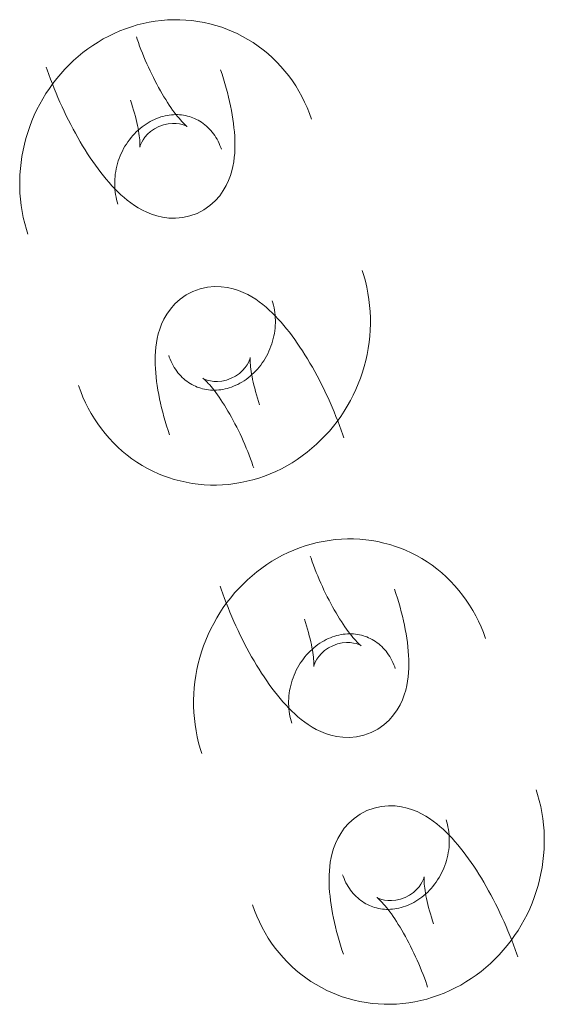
# Model space of a CAD drawing. Header units: millimetres. Extents: x -188930 to 271134, y -158090 to 283816.
# Tile 550 of 610: x 44447 to 44480, y 78917 to 78980. Entities that reach past the tile are written whole.
import ezdxf

# ---------------------------------------------------------------- set-up
doc = ezdxf.new("R2010")
doc.units = ezdxf.units.MM
doc.layers.add('I-FURN', color=30, linetype='Continuous', lineweight=9)

# ---------------------------------------------------------------- blocks, each defined once
blk = doc.blocks.new('LARSLAJ_hamak - LARSLAJ_hamak-V31-PZT-dwg')
at = {"layer": 'I-FURN', "flags": 128}
for points in [[(-511.536, 69.434), (-511.816, 69.703), (-512.105, 69.961), (-512.405, 70.206), (-512.714, 70.439), (-513.032, 70.66), (-513.36, 70.867), (-513.695, 71.06), (-514.038, 71.24), (-514.388, 71.405), (-514.745, 71.555), (-515.108, 71.689), (-515.476, 71.808), (-515.849, 71.912), (-516.226, 71.999), (-516.607, 72.069), (-516.99, 72.124), (-517.375, 72.161), (-517.761, 72.182), (-518.148, 72.185), (-518.535, 72.172), (-518.813, 72.152)], [(-511.536, 69.434), (-511.816, 69.703), (-512.105, 69.961), (-512.405, 70.206), (-512.714, 70.439), (-513.032, 70.66), (-513.36, 70.867), (-513.695, 71.06), (-514.038, 71.24), (-514.388, 71.405), (-514.745, 71.555), (-515.108, 71.689), (-515.476, 71.808), (-515.849, 71.912), (-516.226, 71.999), (-516.607, 72.069), (-516.99, 72.124), (-517.375, 72.161), (-517.761, 72.182), (-518.148, 72.185), (-518.535, 72.172), (-518.813, 72.152)], [(-518.813, 72.152), (-519.198, 72.11), (-519.58, 72.051), (-519.96, 71.975), (-520.335, 71.883), (-520.707, 71.774), (-521.073, 71.65), (-521.434, 71.509), (-521.788, 71.353), (-522.135, 71.183), (-522.475, 70.997), (-522.806, 70.797), (-523.129, 70.584), (-523.443, 70.357), (-523.746, 70.117), (-524.04, 69.864), (-524.323, 69.6), (-524.595, 69.324), (-524.856, 69.038), (-525.105, 68.741), (-525.341, 68.434), (-525.566, 68.118), (-525.778, 67.793), (-525.977, 67.461), (-526.163, 67.12), (-526.336, 66.773), (-526.496, 66.419), (-526.642, 66.059), (-526.774, 65.693), (-526.893, 65.323), (-526.997, 64.949), (-527.088, 64.57), (-527.164, 64.189), (-527.226, 63.805), (-527.274, 63.418), (-527.308, 63.03), (-527.328, 62.642), (-527.333, 62.252), (-527.324, 61.863), (-527.301, 61.474), (-527.264, 61.086), (-527.212, 60.7), (-527.147, 60.316), (-527.067, 59.935), (-526.974, 59.557), (-526.866, 59.183), (-526.746, 58.813), (-526.611, 58.448), (-526.463, 58.088), (-526.302, 57.734), (-526.128, 57.386), (-525.941, 57.046), (-525.741, 56.712), (-525.529, 56.387), (-525.305, 56.07), (-525.068, 55.762), (-524.82, 55.464), (-524.561, 55.176), (-524.34, 54.947)], [(-518.813, 72.152), (-519.198, 72.11), (-519.58, 72.051), (-519.96, 71.975), (-520.335, 71.883), (-520.707, 71.774), (-521.073, 71.65), (-521.434, 71.509), (-521.788, 71.353), (-522.135, 71.183), (-522.475, 70.997), (-522.806, 70.797), (-523.129, 70.584), (-523.443, 70.357), (-523.746, 70.117), (-524.04, 69.864), (-524.323, 69.6), (-524.595, 69.324), (-524.856, 69.038), (-525.105, 68.741), (-525.341, 68.434), (-525.566, 68.118), (-525.778, 67.793), (-525.977, 67.461), (-526.163, 67.12), (-526.336, 66.773), (-526.496, 66.419), (-526.642, 66.059), (-526.774, 65.693), (-526.893, 65.323), (-526.997, 64.949), (-527.088, 64.57), (-527.164, 64.189), (-527.226, 63.805), (-527.274, 63.418), (-527.308, 63.03), (-527.328, 62.642), (-527.333, 62.252), (-527.324, 61.863), (-527.301, 61.474), (-527.264, 61.086), (-527.212, 60.7), (-527.147, 60.316), (-527.067, 59.935), (-526.974, 59.557), (-526.866, 59.183), (-526.746, 58.813), (-526.611, 58.448), (-526.463, 58.088), (-526.302, 57.734), (-526.128, 57.386), (-525.941, 57.046), (-525.741, 56.712), (-525.529, 56.387), (-525.305, 56.07), (-525.068, 55.762), (-524.82, 55.464), (-524.561, 55.176), (-524.34, 54.947)], [(-518.375, 65.523), (-518.407, 65.529), (-518.458, 65.541), (-518.524, 65.559), (-518.606, 65.584), (-518.701, 65.616), (-518.809, 65.656), (-518.927, 65.702), (-519.055, 65.757), (-519.191, 65.818), (-519.336, 65.886), (-519.488, 65.962), (-519.646, 66.044), (-519.811, 66.133), (-519.98, 66.229), (-520.154, 66.33), (-520.332, 66.438), (-520.514, 66.551), (-520.698, 66.67), (-520.884, 66.794), (-521.073, 66.922), (-521.263, 67.056), (-521.454, 67.193), (-521.645, 67.335), (-521.836, 67.48), (-522.027, 67.629), (-522.217, 67.781), (-522.405, 67.935), (-522.592, 68.092), (-522.777, 68.251), (-522.959, 68.411), (-523.138, 68.573), (-523.313, 68.735), (-523.485, 68.898), (-523.653, 69.062), (-523.754, 69.162)], [(-515.354, 60.884), (-515.071, 61.273), (-514.846, 61.685), (-514.682, 62.104), (-514.573, 62.516), (-514.512, 62.909), (-514.491, 63.281), (-514.5, 63.629), (-514.534, 63.955), (-514.587, 64.262), (-514.654, 64.552), (-514.734, 64.828), (-514.824, 65.092), (-514.924, 65.347), (-515.031, 65.595), (-515.147, 65.837), (-515.269, 66.075), (-515.399, 66.309), (-515.535, 66.541), (-515.678, 66.77), (-515.827, 66.998), (-515.983, 67.225), (-516.145, 67.451), (-516.313, 67.677), (-516.487, 67.901), (-516.667, 68.126), (-516.853, 68.35), (-517.044, 68.573), (-517.24, 68.795), (-517.442, 69.017), (-517.648, 69.238), (-517.86, 69.458), (-518.061, 69.662)], [(-520.093, 59.185), (-520.198, 59.295), (-520.3, 59.409), (-520.398, 59.529), (-520.492, 59.654), (-520.583, 59.784), (-520.669, 59.919), (-520.751, 60.057), (-520.829, 60.201), (-520.901, 60.348), (-520.969, 60.498), (-521.031, 60.653), (-521.087, 60.81), (-521.139, 60.97), (-521.184, 61.132), (-521.224, 61.297), (-521.257, 61.464), (-521.285, 61.632), (-521.306, 61.801), (-521.321, 61.97), (-521.33, 62.14), (-521.333, 62.311), (-521.33, 62.48), (-521.32, 62.65), (-521.304, 62.818), (-521.282, 62.984), (-521.255, 63.149), (-521.221, 63.312), (-521.181, 63.473), (-521.136, 63.63), (-521.086, 63.785), (-521.03, 63.937), (-520.968, 64.084), (-520.902, 64.228), (-520.831, 64.368), (-520.756, 64.504), (-520.676, 64.635), (-520.593, 64.761), (-520.505, 64.883), (-520.414, 64.999), (-520.319, 65.111), (-520.221, 65.217), (-520.12, 65.317), (-520.017, 65.413), (-519.911, 65.502), (-519.803, 65.587), (-519.692, 65.665), (-519.58, 65.738), (-519.466, 65.806), (-519.351, 65.868), (-519.234, 65.924), (-519.116, 65.975), (-518.997, 66.02), (-518.877, 66.06), (-518.756, 66.094), (-518.635, 66.123), (-518.512, 66.146), (-518.389, 66.164), (-518.288, 66.175)], [(-520.093, 59.185), (-520.198, 59.295), (-520.3, 59.409), (-520.398, 59.529), (-520.492, 59.654), (-520.583, 59.784), (-520.669, 59.919), (-520.751, 60.057), (-520.829, 60.201), (-520.901, 60.348), (-520.969, 60.498), (-521.031, 60.653), (-521.087, 60.81), (-521.139, 60.97), (-521.184, 61.132), (-521.224, 61.297), (-521.257, 61.464), (-521.285, 61.632), (-521.306, 61.801), (-521.321, 61.97), (-521.33, 62.14), (-521.333, 62.311), (-521.33, 62.48), (-521.32, 62.65), (-521.304, 62.818), (-521.282, 62.984), (-521.255, 63.149), (-521.221, 63.312), (-521.181, 63.473), (-521.136, 63.63), (-521.086, 63.785), (-521.03, 63.937), (-520.968, 64.084), (-520.902, 64.228), (-520.831, 64.368), (-520.756, 64.504), (-520.676, 64.635), (-520.593, 64.761), (-520.505, 64.883), (-520.414, 64.999), (-520.319, 65.111), (-520.221, 65.217), (-520.12, 65.317), (-520.017, 65.413), (-519.911, 65.502), (-519.803, 65.587), (-519.692, 65.665), (-519.58, 65.738), (-519.466, 65.806), (-519.351, 65.868), (-519.234, 65.924), (-519.116, 65.975), (-518.997, 66.02), (-518.877, 66.06), (-518.756, 66.094), (-518.635, 66.123), (-518.512, 66.146), (-518.389, 66.164), (-518.288, 66.175)], [(-518.288, 66.175), (-518.164, 66.183), (-518.04, 66.186), (-517.915, 66.183), (-517.79, 66.175), (-517.665, 66.161), (-517.54, 66.142), (-517.415, 66.117), (-517.29, 66.087), (-517.165, 66.051), (-517.041, 66.009), (-516.917, 65.961), (-516.794, 65.908), (-516.672, 65.849), (-516.551, 65.783), (-516.431, 65.713), (-516.313, 65.636), (-516.197, 65.553), (-516.082, 65.465), (-515.97, 65.371), (-515.86, 65.271), (-515.783, 65.196)], [(-518.288, 66.175), (-518.164, 66.183), (-518.04, 66.186), (-517.915, 66.183), (-517.79, 66.175), (-517.665, 66.161), (-517.54, 66.142), (-517.415, 66.117), (-517.29, 66.087), (-517.165, 66.051), (-517.041, 66.009), (-516.917, 65.961), (-516.794, 65.908), (-516.672, 65.849), (-516.551, 65.783), (-516.431, 65.713), (-516.313, 65.636), (-516.197, 65.553), (-516.082, 65.465), (-515.97, 65.371), (-515.86, 65.271), (-515.783, 65.196)], [(-520.458, 63.028), (-520.47, 63.058), (-520.491, 63.106), (-520.52, 63.168), (-520.56, 63.244), (-520.608, 63.332), (-520.666, 63.431), (-520.733, 63.539), (-520.809, 63.655), (-520.894, 63.778), (-520.987, 63.908), (-521.089, 64.045), (-521.198, 64.186), (-521.315, 64.332), (-521.439, 64.481), (-521.57, 64.634), (-521.708, 64.79), (-521.852, 64.948), (-522.001, 65.109), (-522.156, 65.27), (-522.308, 65.423)], [(-519.96, 64.729), (-519.745, 64.955), (-519.513, 65.143), (-519.28, 65.287), (-519.062, 65.389), (-518.868, 65.456), (-518.706, 65.496), (-518.576, 65.516), (-518.479, 65.523), (-518.413, 65.524), (-518.376, 65.522), (-518.364, 65.521)], [(-515.354, 60.884), (-515.686, 60.536), (-516.052, 60.241), (-516.435, 60.004), (-516.82, 59.823), (-517.197, 59.694), (-517.559, 59.606), (-517.903, 59.553), (-518.23, 59.528), (-518.541, 59.525), (-518.838, 59.54), (-519.124, 59.569), (-519.4, 59.611), (-519.669, 59.663), (-519.932, 59.725), (-520.191, 59.795), (-520.447, 59.873), (-520.7, 59.959), (-520.952, 60.052), (-521.204, 60.151), (-521.455, 60.258), (-521.706, 60.37), (-521.957, 60.489), (-522.209, 60.615), (-522.462, 60.746), (-522.714, 60.883), (-522.968, 61.025), (-523.221, 61.173), (-523.475, 61.327), (-523.73, 61.486), (-523.984, 61.65), (-524.238, 61.818), (-524.492, 61.992), (-524.745, 62.169), (-524.997, 62.351), (-525.248, 62.538), (-525.498, 62.728), (-525.747, 62.921), (-525.993, 63.118), (-526.238, 63.319), (-526.48, 63.522), (-526.719, 63.728), (-526.956, 63.936), (-527.189, 64.147), (-527.419, 64.36), (-527.645, 64.575), (-527.868, 64.791), (-528.001, 64.924)], [(-519.96, 64.729), (-520.144, 64.477), (-520.287, 64.215), (-520.387, 63.96), (-520.449, 63.727), (-520.48, 63.525), (-520.49, 63.358), (-520.487, 63.227), (-520.477, 63.13), (-520.466, 63.065), (-520.458, 63.029), (-520.454, 63.018)], [(-509.933, 45.086), (-509.549, 45.128), (-509.166, 45.187), (-508.787, 45.263), (-508.411, 45.355), (-508.039, 45.464), (-507.673, 45.588), (-507.312, 45.729), (-506.958, 45.884), (-506.611, 46.055), (-506.271, 46.241), (-505.94, 46.441), (-505.617, 46.654), (-505.304, 46.881), (-505, 47.121), (-504.706, 47.374), (-504.423, 47.638), (-504.151, 47.914), (-503.891, 48.2), (-503.642, 48.497), (-503.405, 48.804), (-503.18, 49.12), (-502.968, 49.444), (-502.769, 49.777), (-502.583, 50.118), (-502.41, 50.465), (-502.25, 50.819), (-502.104, 51.179), (-501.972, 51.545), (-501.854, 51.915), (-501.749, 52.289), (-501.659, 52.668), (-501.582, 53.049), (-501.52, 53.433), (-501.472, 53.82), (-501.438, 54.207), (-501.419, 54.596), (-501.413, 54.986), (-501.422, 55.375), (-501.445, 55.764), (-501.483, 56.152), (-501.534, 56.538), (-501.6, 56.922), (-501.679, 57.303), (-501.773, 57.681), (-501.88, 58.055), (-502.001, 58.425), (-502.135, 58.79), (-502.283, 59.15), (-502.444, 59.504), (-502.618, 59.852), (-502.805, 60.192), (-503.005, 60.526), (-503.217, 60.851), (-503.442, 61.168), (-503.678, 61.476), (-503.926, 61.774), (-504.185, 62.062), (-504.407, 62.291)], [(-509.933, 45.086), (-509.549, 45.128), (-509.166, 45.187), (-508.787, 45.263), (-508.411, 45.355), (-508.039, 45.464), (-507.673, 45.588), (-507.312, 45.729), (-506.958, 45.884), (-506.611, 46.055), (-506.271, 46.241), (-505.94, 46.441), (-505.617, 46.654), (-505.304, 46.881), (-505, 47.121), (-504.706, 47.374), (-504.423, 47.638), (-504.151, 47.914), (-503.891, 48.2), (-503.642, 48.497), (-503.405, 48.804), (-503.18, 49.12), (-502.968, 49.444), (-502.769, 49.777), (-502.583, 50.118), (-502.41, 50.465), (-502.25, 50.819), (-502.104, 51.179), (-501.972, 51.545), (-501.854, 51.915), (-501.749, 52.289), (-501.659, 52.668), (-501.582, 53.049), (-501.52, 53.433), (-501.472, 53.82), (-501.438, 54.207), (-501.419, 54.596), (-501.413, 54.986), (-501.422, 55.375), (-501.445, 55.764), (-501.483, 56.152), (-501.534, 56.538), (-501.6, 56.922), (-501.679, 57.303), (-501.773, 57.681), (-501.88, 58.055), (-502.001, 58.425), (-502.135, 58.79), (-502.283, 59.15), (-502.444, 59.504), (-502.618, 59.852), (-502.805, 60.192), (-503.005, 60.526), (-503.217, 60.851), (-503.442, 61.168), (-503.678, 61.476), (-503.926, 61.774), (-504.185, 62.062), (-504.407, 62.291)], [(-508.653, 58.052), (-508.548, 57.943), (-508.447, 57.828), (-508.348, 57.709), (-508.254, 57.584), (-508.163, 57.454), (-508.077, 57.319), (-507.995, 57.18), (-507.918, 57.037), (-507.845, 56.89), (-507.778, 56.739), (-507.716, 56.585), (-507.659, 56.428), (-507.608, 56.268), (-507.562, 56.105), (-507.523, 55.941), (-507.489, 55.774), (-507.462, 55.606), (-507.44, 55.437), (-507.425, 55.268), (-507.416, 55.097), (-507.413, 54.927), (-507.417, 54.757), (-507.426, 54.588), (-507.442, 54.42), (-507.464, 54.254), (-507.492, 54.089), (-507.525, 53.926), (-507.565, 53.765), (-507.61, 53.607), (-507.661, 53.453), (-507.717, 53.301), (-507.778, 53.153), (-507.844, 53.009), (-507.915, 52.869), (-507.99, 52.734), (-508.07, 52.603), (-508.154, 52.476), (-508.241, 52.355), (-508.333, 52.238), (-508.427, 52.127), (-508.525, 52.021), (-508.626, 51.92), (-508.729, 51.825), (-508.835, 51.735), (-508.944, 51.651), (-509.054, 51.573), (-509.166, 51.5), (-509.28, 51.432), (-509.395, 51.37), (-509.512, 51.314), (-509.63, 51.263), (-509.749, 51.218), (-509.869, 51.178), (-509.99, 51.144), (-510.112, 51.115), (-510.234, 51.091), (-510.357, 51.073), (-510.458, 51.063)], [(-508.653, 58.052), (-508.548, 57.943), (-508.447, 57.828), (-508.348, 57.709), (-508.254, 57.584), (-508.163, 57.454), (-508.077, 57.319), (-507.995, 57.18), (-507.918, 57.037), (-507.845, 56.89), (-507.778, 56.739), (-507.716, 56.585), (-507.659, 56.428), (-507.608, 56.268), (-507.562, 56.105), (-507.523, 55.941), (-507.489, 55.774), (-507.462, 55.606), (-507.44, 55.437), (-507.425, 55.268), (-507.416, 55.097), (-507.413, 54.927), (-507.417, 54.757), (-507.426, 54.588), (-507.442, 54.42), (-507.464, 54.254), (-507.492, 54.089), (-507.525, 53.926), (-507.565, 53.765), (-507.61, 53.607), (-507.661, 53.453), (-507.717, 53.301), (-507.778, 53.153), (-507.844, 53.009), (-507.915, 52.869), (-507.99, 52.734), (-508.07, 52.603), (-508.154, 52.476), (-508.241, 52.355), (-508.333, 52.238), (-508.427, 52.127), (-508.525, 52.021), (-508.626, 51.92), (-508.729, 51.825), (-508.835, 51.735), (-508.944, 51.651), (-509.054, 51.573), (-509.166, 51.5), (-509.28, 51.432), (-509.395, 51.37), (-509.512, 51.314), (-509.63, 51.263), (-509.749, 51.218), (-509.869, 51.178), (-509.99, 51.144), (-510.112, 51.115), (-510.234, 51.091), (-510.357, 51.073), (-510.458, 51.063)], [(-513.392, 56.354), (-513.06, 56.702), (-512.694, 56.997), (-512.311, 57.234), (-511.926, 57.414), (-511.549, 57.544), (-511.187, 57.632), (-510.843, 57.684), (-510.516, 57.71), (-510.205, 57.713), (-509.908, 57.698), (-509.622, 57.668), (-509.346, 57.627), (-509.077, 57.575), (-508.814, 57.513), (-508.555, 57.443), (-508.3, 57.365), (-508.046, 57.279), (-507.794, 57.186), (-507.542, 57.086), (-507.291, 56.98), (-507.04, 56.868), (-506.789, 56.748), (-506.537, 56.623), (-506.285, 56.492), (-506.032, 56.355), (-505.779, 56.213), (-505.525, 56.064), (-505.271, 55.911), (-505.017, 55.752), (-504.762, 55.588), (-504.508, 55.42), (-504.255, 55.246), (-504.001, 55.069), (-503.749, 54.886), (-503.498, 54.7), (-503.248, 54.51), (-503, 54.317), (-502.753, 54.12), (-502.509, 53.919), (-502.266, 53.716), (-502.027, 53.51), (-501.79, 53.302), (-501.557, 53.091), (-501.327, 52.878), (-501.101, 52.663), (-500.878, 52.446), (-500.746, 52.314)], [(-513.392, 56.354), (-513.06, 56.702), (-512.694, 56.997), (-512.311, 57.234), (-511.926, 57.414), (-511.549, 57.544), (-511.187, 57.632), (-510.843, 57.684), (-510.516, 57.71), (-510.205, 57.713), (-509.908, 57.698), (-509.622, 57.668), (-509.346, 57.627), (-509.077, 57.575), (-508.814, 57.513), (-508.555, 57.443), (-508.3, 57.365), (-508.046, 57.279), (-507.794, 57.186), (-507.542, 57.086), (-507.291, 56.98), (-507.04, 56.868), (-506.789, 56.748), (-506.537, 56.623), (-506.285, 56.492), (-506.032, 56.355), (-505.779, 56.213), (-505.525, 56.064), (-505.271, 55.911), (-505.017, 55.752), (-504.762, 55.588), (-504.508, 55.42), (-504.255, 55.246), (-504.001, 55.069), (-503.749, 54.886), (-503.498, 54.7), (-503.248, 54.51), (-503, 54.317), (-502.753, 54.12), (-502.509, 53.919), (-502.266, 53.716), (-502.027, 53.51), (-501.79, 53.302), (-501.557, 53.091), (-501.327, 52.878), (-501.101, 52.663), (-500.878, 52.446), (-500.746, 52.314)], [(-513.392, 56.354), (-513.675, 55.965), (-513.9, 55.553), (-514.065, 55.134), (-514.174, 54.722), (-514.234, 54.329), (-514.256, 53.957), (-514.246, 53.609), (-514.212, 53.282), (-514.16, 52.976), (-514.092, 52.686), (-514.012, 52.41), (-513.922, 52.146), (-513.823, 51.891), (-513.715, 51.643), (-513.6, 51.401), (-513.477, 51.163), (-513.348, 50.929), (-513.211, 50.697), (-513.068, 50.468), (-512.919, 50.24), (-512.763, 50.013), (-512.601, 49.787), (-512.433, 49.561), (-512.259, 49.336), (-512.079, 49.112), (-511.894, 48.888), (-511.703, 48.665), (-511.506, 48.443), (-511.305, 48.221), (-511.098, 48), (-510.887, 47.78), (-510.685, 47.576)], [(-513.392, 56.354), (-513.675, 55.965), (-513.9, 55.553), (-514.065, 55.134), (-514.174, 54.722), (-514.234, 54.329), (-514.256, 53.957), (-514.246, 53.609), (-514.212, 53.282), (-514.16, 52.976), (-514.092, 52.686), (-514.012, 52.41), (-513.922, 52.146), (-513.823, 51.891), (-513.715, 51.643), (-513.6, 51.401), (-513.477, 51.163), (-513.348, 50.929), (-513.211, 50.697), (-513.068, 50.468), (-512.919, 50.24), (-512.763, 50.013), (-512.601, 49.787), (-512.433, 49.561), (-512.259, 49.336), (-512.079, 49.112), (-511.894, 48.888), (-511.703, 48.665), (-511.506, 48.443), (-511.305, 48.221), (-511.098, 48), (-510.887, 47.78), (-510.685, 47.576)], [(-508.786, 52.509), (-508.602, 52.761), (-508.459, 53.023), (-508.359, 53.277), (-508.297, 53.51), (-508.266, 53.713), (-508.256, 53.88), (-508.259, 54.011), (-508.269, 54.107), (-508.28, 54.172), (-508.289, 54.209), (-508.292, 54.22)], [(-508.786, 52.509), (-508.602, 52.761), (-508.459, 53.023), (-508.359, 53.277), (-508.297, 53.51), (-508.266, 53.713), (-508.256, 53.88), (-508.259, 54.011), (-508.269, 54.107), (-508.28, 54.172), (-508.289, 54.209), (-508.292, 54.22)], [(-508.288, 54.21), (-508.276, 54.179), (-508.256, 54.132), (-508.226, 54.069), (-508.187, 53.993), (-508.138, 53.906), (-508.08, 53.807), (-508.013, 53.699), (-507.937, 53.583), (-507.852, 53.46), (-507.759, 53.329), (-507.657, 53.193), (-507.548, 53.052), (-507.431, 52.906), (-507.307, 52.757), (-507.176, 52.604), (-507.039, 52.448), (-506.895, 52.289), (-506.745, 52.129), (-506.59, 51.968), (-506.439, 51.814)], [(-508.288, 54.21), (-508.276, 54.179), (-508.256, 54.132), (-508.226, 54.069), (-508.187, 53.993), (-508.138, 53.906), (-508.08, 53.807), (-508.013, 53.699), (-507.937, 53.583), (-507.852, 53.46), (-507.759, 53.329), (-507.657, 53.193), (-507.548, 53.052), (-507.431, 52.906), (-507.307, 52.757), (-507.176, 52.604), (-507.039, 52.448), (-506.895, 52.289), (-506.745, 52.129), (-506.59, 51.968), (-506.439, 51.814)], [(-508.786, 52.509), (-509.001, 52.283), (-509.234, 52.095), (-509.466, 51.951), (-509.685, 51.849), (-509.878, 51.782), (-510.041, 51.742), (-510.17, 51.722), (-510.267, 51.715), (-510.333, 51.714), (-510.37, 51.716), (-510.382, 51.717)], [(-508.786, 52.509), (-509.001, 52.283), (-509.234, 52.095), (-509.466, 51.951), (-509.685, 51.849), (-509.878, 51.782), (-510.041, 51.742), (-510.17, 51.722), (-510.267, 51.715), (-510.333, 51.714), (-510.37, 51.716), (-510.382, 51.717)], [(-510.458, 51.063), (-510.582, 51.055), (-510.707, 51.052), (-510.831, 51.055), (-510.956, 51.063), (-511.081, 51.076), (-511.206, 51.096), (-511.331, 51.121), (-511.456, 51.151), (-511.581, 51.187), (-511.705, 51.229), (-511.829, 51.277), (-511.952, 51.33), (-512.074, 51.389), (-512.195, 51.454), (-512.315, 51.525), (-512.433, 51.602), (-512.55, 51.685), (-512.664, 51.773), (-512.776, 51.867), (-512.886, 51.967), (-512.963, 52.042)], [(-510.458, 51.063), (-510.582, 51.055), (-510.707, 51.052), (-510.831, 51.055), (-510.956, 51.063), (-511.081, 51.076), (-511.206, 51.096), (-511.331, 51.121), (-511.456, 51.151), (-511.581, 51.187), (-511.705, 51.229), (-511.829, 51.277), (-511.952, 51.33), (-512.074, 51.389), (-512.195, 51.454), (-512.315, 51.525), (-512.433, 51.602), (-512.55, 51.685), (-512.664, 51.773), (-512.776, 51.867), (-512.886, 51.967), (-512.963, 52.042)], [(-510.371, 51.715), (-510.339, 51.709), (-510.289, 51.697), (-510.222, 51.679), (-510.14, 51.654), (-510.045, 51.622), (-509.938, 51.582), (-509.82, 51.535), (-509.692, 51.481), (-509.555, 51.42), (-509.41, 51.351), (-509.258, 51.276), (-509.1, 51.194), (-508.936, 51.105), (-508.766, 51.009), (-508.592, 50.908), (-508.414, 50.8), (-508.233, 50.687), (-508.048, 50.568), (-507.862, 50.444), (-507.673, 50.316), (-507.483, 50.182), (-507.293, 50.045), (-507.101, 49.903), (-506.91, 49.758), (-506.719, 49.609), (-506.529, 49.457), (-506.341, 49.303), (-506.154, 49.146), (-505.969, 48.987), (-505.787, 48.827), (-505.608, 48.665), (-505.433, 48.502), (-505.261, 48.339), (-505.093, 48.176), (-504.992, 48.076)], [(-510.371, 51.715), (-510.339, 51.709), (-510.289, 51.697), (-510.222, 51.679), (-510.14, 51.654), (-510.045, 51.622), (-509.938, 51.582), (-509.82, 51.535), (-509.692, 51.481), (-509.555, 51.42), (-509.41, 51.351), (-509.258, 51.276), (-509.1, 51.194), (-508.936, 51.105), (-508.766, 51.009), (-508.592, 50.908), (-508.414, 50.8), (-508.233, 50.687), (-508.048, 50.568), (-507.862, 50.444), (-507.673, 50.316), (-507.483, 50.182), (-507.293, 50.045), (-507.101, 49.903), (-506.91, 49.758), (-506.719, 49.609), (-506.529, 49.457), (-506.341, 49.303), (-506.154, 49.146), (-505.969, 48.987), (-505.787, 48.827), (-505.608, 48.665), (-505.433, 48.502), (-505.261, 48.339), (-505.093, 48.176), (-504.992, 48.076)], [(-517.21, 47.804), (-516.931, 47.535), (-516.641, 47.277), (-516.341, 47.032), (-516.032, 46.798), (-515.714, 46.578), (-515.387, 46.371), (-515.051, 46.177), (-514.708, 45.998), (-514.358, 45.833), (-514.001, 45.683), (-513.638, 45.549), (-513.27, 45.429), (-512.897, 45.326), (-512.52, 45.239), (-512.14, 45.168), (-511.757, 45.114), (-511.371, 45.077), (-510.985, 45.056), (-510.598, 45.052), (-510.211, 45.066), (-509.933, 45.086)], [(-517.21, 47.804), (-516.931, 47.535), (-516.641, 47.277), (-516.341, 47.032), (-516.032, 46.798), (-515.714, 46.578), (-515.387, 46.371), (-515.051, 46.177), (-514.708, 45.998), (-514.358, 45.833), (-514.001, 45.683), (-513.638, 45.549), (-513.27, 45.429), (-512.897, 45.326), (-512.52, 45.239), (-512.14, 45.168), (-511.757, 45.114), (-511.371, 45.077), (-510.985, 45.056), (-510.598, 45.052), (-510.211, 45.066), (-509.933, 45.086)], [(-494.368, 47.661), (-494.752, 47.619), (-495.135, 47.56), (-495.514, 47.484), (-495.89, 47.392), (-496.262, 47.283), (-496.628, 47.159), (-496.989, 47.018), (-497.343, 46.862), (-497.69, 46.692), (-498.03, 46.506), (-498.361, 46.306), (-498.684, 46.093), (-498.998, 45.866), (-499.301, 45.626), (-499.595, 45.373), (-499.878, 45.109), (-500.15, 44.833), (-500.41, 44.547), (-500.659, 44.25), (-500.896, 43.943), (-501.121, 43.627), (-501.333, 43.302), (-501.532, 42.97), (-501.718, 42.629), (-501.891, 42.282), (-502.051, 41.928), (-502.197, 41.568), (-502.329, 41.202), (-502.448, 40.832), (-502.552, 40.458), (-502.643, 40.079), (-502.719, 39.698), (-502.781, 39.314), (-502.829, 38.927), (-502.863, 38.539), (-502.883, 38.151), (-502.888, 37.761), (-502.879, 37.372), (-502.856, 36.983), (-502.818, 36.595), (-502.767, 36.209), (-502.701, 35.825), (-502.622, 35.444), (-502.529, 35.066), (-502.421, 34.692), (-502.3, 34.322), (-502.166, 33.956), (-502.018, 33.597), (-501.857, 33.243), (-501.683, 32.895), (-501.496, 32.554), (-501.296, 32.221), (-501.084, 31.896), (-500.859, 31.579), (-500.623, 31.271), (-500.375, 30.973), (-500.116, 30.685), (-499.895, 30.456)], [(-487.091, 44.943), (-487.371, 45.212), (-487.66, 45.47), (-487.96, 45.715), (-488.269, 45.948), (-488.587, 46.169), (-488.914, 46.376), (-489.25, 46.569), (-489.593, 46.749), (-489.943, 46.914), (-490.3, 47.064), (-490.663, 47.198), (-491.031, 47.317), (-491.404, 47.421), (-491.781, 47.508), (-492.161, 47.578), (-492.545, 47.633), (-492.93, 47.67), (-493.316, 47.691), (-493.703, 47.694), (-494.09, 47.681), (-494.368, 47.661)], [(-490.909, 36.393), (-490.626, 36.782), (-490.401, 37.194), (-490.236, 37.613), (-490.128, 38.025), (-490.067, 38.418), (-490.046, 38.79), (-490.055, 39.138), (-490.089, 39.464), (-490.141, 39.771), (-490.209, 40.061), (-490.289, 40.337), (-490.379, 40.601), (-490.479, 40.856), (-490.586, 41.104), (-490.701, 41.346), (-490.824, 41.584), (-490.954, 41.818), (-491.09, 42.05), (-491.233, 42.279), (-491.382, 42.507), (-491.538, 42.734), (-491.7, 42.96), (-491.868, 43.186), (-492.042, 43.41), (-492.222, 43.635), (-492.407, 43.859), (-492.599, 44.082), (-492.795, 44.304), (-492.997, 44.526), (-493.203, 44.747), (-493.415, 44.967), (-493.616, 45.171)], [(-490.909, 36.393), (-490.626, 36.782), (-490.401, 37.194), (-490.236, 37.613), (-490.128, 38.025), (-490.067, 38.418), (-490.046, 38.79), (-490.055, 39.138), (-490.089, 39.464), (-490.141, 39.771), (-490.209, 40.061), (-490.289, 40.337), (-490.379, 40.601), (-490.479, 40.856), (-490.586, 41.104), (-490.701, 41.346), (-490.824, 41.584), (-490.954, 41.818), (-491.09, 42.05), (-491.233, 42.279), (-491.382, 42.507), (-491.538, 42.734), (-491.7, 42.96), (-491.868, 43.186), (-492.042, 43.41), (-492.222, 43.635), (-492.407, 43.859), (-492.599, 44.082), (-492.795, 44.304), (-492.997, 44.526), (-493.203, 44.747), (-493.415, 44.967), (-493.616, 45.171)], [(-493.93, 41.032), (-493.962, 41.038), (-494.012, 41.05), (-494.079, 41.068), (-494.161, 41.093), (-494.256, 41.125), (-494.363, 41.165), (-494.482, 41.211), (-494.609, 41.266), (-494.746, 41.327), (-494.891, 41.395), (-495.043, 41.471), (-495.201, 41.553), (-495.366, 41.642), (-495.535, 41.738), (-495.709, 41.839), (-495.887, 41.947), (-496.068, 42.06), (-496.253, 42.179), (-496.439, 42.303), (-496.628, 42.431), (-496.818, 42.565), (-497.009, 42.702), (-497.2, 42.844), (-497.391, 42.989), (-497.582, 43.138), (-497.772, 43.29), (-497.96, 43.444), (-498.147, 43.601), (-498.332, 43.76), (-498.514, 43.92), (-498.693, 44.082), (-498.868, 44.244), (-499.04, 44.407), (-499.208, 44.571), (-499.309, 44.671)], [(-493.93, 41.032), (-493.962, 41.038), (-494.012, 41.05), (-494.079, 41.068), (-494.161, 41.093), (-494.256, 41.125), (-494.363, 41.165), (-494.482, 41.211), (-494.609, 41.266), (-494.746, 41.327), (-494.891, 41.395), (-495.043, 41.471), (-495.201, 41.553), (-495.366, 41.642), (-495.535, 41.738), (-495.709, 41.839), (-495.887, 41.947), (-496.068, 42.06), (-496.253, 42.179), (-496.439, 42.303), (-496.628, 42.431), (-496.818, 42.565), (-497.009, 42.702), (-497.2, 42.844), (-497.391, 42.989), (-497.582, 43.138), (-497.772, 43.29), (-497.96, 43.444), (-498.147, 43.601), (-498.332, 43.76), (-498.514, 43.92), (-498.693, 44.082), (-498.868, 44.244), (-499.04, 44.407), (-499.208, 44.571), (-499.309, 44.671)], [(-493.843, 41.684), (-493.719, 41.692), (-493.595, 41.695), (-493.47, 41.692), (-493.345, 41.684), (-493.22, 41.67), (-493.095, 41.651), (-492.97, 41.626), (-492.845, 41.596), (-492.72, 41.56), (-492.596, 41.518), (-492.472, 41.47), (-492.349, 41.417), (-492.227, 41.358), (-492.106, 41.292), (-491.986, 41.222), (-491.868, 41.145), (-491.752, 41.062), (-491.637, 40.974), (-491.525, 40.88), (-491.415, 40.78), (-491.338, 40.705)], [(-495.648, 34.694), (-495.753, 34.804), (-495.855, 34.918), (-495.953, 35.038), (-496.047, 35.163), (-496.138, 35.293), (-496.224, 35.427), (-496.306, 35.566), (-496.384, 35.71), (-496.456, 35.857), (-496.523, 36.007), (-496.586, 36.162), (-496.642, 36.319), (-496.694, 36.479), (-496.739, 36.641), (-496.778, 36.806), (-496.812, 36.973), (-496.84, 37.141), (-496.861, 37.31), (-496.876, 37.479), (-496.885, 37.649), (-496.888, 37.82), (-496.885, 37.989), (-496.875, 38.159), (-496.859, 38.327), (-496.837, 38.493), (-496.81, 38.658), (-496.776, 38.821), (-496.736, 38.982), (-496.691, 39.139), (-496.64, 39.294), (-496.584, 39.446), (-496.523, 39.593), (-496.457, 39.737), (-496.386, 39.877), (-496.311, 40.013), (-496.231, 40.144), (-496.147, 40.27), (-496.06, 40.392), (-495.968, 40.508), (-495.874, 40.62), (-495.776, 40.726), (-495.675, 40.826), (-495.572, 40.922), (-495.466, 41.011), (-495.358, 41.096), (-495.247, 41.174), (-495.135, 41.247), (-495.021, 41.315), (-494.906, 41.377), (-494.789, 41.433), (-494.671, 41.484), (-494.552, 41.529), (-494.432, 41.569), (-494.311, 41.603), (-494.19, 41.632), (-494.067, 41.655), (-493.944, 41.673), (-493.843, 41.684)], [(-496.013, 38.537), (-496.025, 38.567), (-496.046, 38.615), (-496.075, 38.677), (-496.115, 38.753), (-496.163, 38.841), (-496.221, 38.94), (-496.288, 39.048), (-496.364, 39.164), (-496.449, 39.287), (-496.542, 39.417), (-496.644, 39.554), (-496.753, 39.695), (-496.87, 39.841), (-496.994, 39.99), (-497.125, 40.143), (-497.263, 40.299), (-497.406, 40.457), (-497.556, 40.618), (-497.711, 40.779), (-497.862, 40.932)], [(-496.013, 38.537), (-496.025, 38.567), (-496.046, 38.615), (-496.075, 38.677), (-496.115, 38.753), (-496.163, 38.841), (-496.221, 38.94), (-496.288, 39.048), (-496.364, 39.164), (-496.449, 39.287), (-496.542, 39.417), (-496.644, 39.554), (-496.753, 39.695), (-496.87, 39.841), (-496.994, 39.99), (-497.125, 40.143), (-497.263, 40.299), (-497.406, 40.457), (-497.556, 40.618), (-497.711, 40.779), (-497.862, 40.932)], [(-495.515, 40.238), (-495.3, 40.464), (-495.068, 40.651), (-494.835, 40.796), (-494.617, 40.898), (-494.423, 40.965), (-494.261, 41.005), (-494.131, 41.025), (-494.034, 41.032), (-493.968, 41.033), (-493.931, 41.031), (-493.919, 41.03)], [(-495.515, 40.238), (-495.3, 40.464), (-495.068, 40.651), (-494.835, 40.796), (-494.617, 40.898), (-494.423, 40.965), (-494.261, 41.005), (-494.131, 41.025), (-494.034, 41.032), (-493.968, 41.033), (-493.931, 41.031), (-493.919, 41.03)], [(-490.909, 36.393), (-491.241, 36.045), (-491.607, 35.75), (-491.99, 35.513), (-492.375, 35.332), (-492.752, 35.203), (-493.114, 35.115), (-493.458, 35.062), (-493.785, 35.037), (-494.096, 35.034), (-494.393, 35.049), (-494.679, 35.078), (-494.955, 35.12), (-495.224, 35.172), (-495.487, 35.234), (-495.746, 35.304), (-496.002, 35.382), (-496.255, 35.468), (-496.507, 35.561), (-496.759, 35.66), (-497.01, 35.767), (-497.261, 35.879), (-497.512, 35.998), (-497.764, 36.123), (-498.016, 36.255), (-498.269, 36.392), (-498.523, 36.534), (-498.776, 36.682), (-499.03, 36.836), (-499.285, 36.995), (-499.539, 37.159), (-499.793, 37.327), (-500.047, 37.501), (-500.3, 37.678), (-500.552, 37.86), (-500.803, 38.047), (-501.053, 38.237), (-501.302, 38.43), (-501.548, 38.627), (-501.793, 38.828), (-502.035, 39.031), (-502.274, 39.237), (-502.511, 39.445), (-502.744, 39.656), (-502.974, 39.869), (-503.2, 40.084), (-503.423, 40.3), (-503.556, 40.433)], [(-490.909, 36.393), (-491.241, 36.045), (-491.607, 35.75), (-491.99, 35.513), (-492.375, 35.332), (-492.752, 35.203), (-493.114, 35.115), (-493.458, 35.062), (-493.785, 35.037), (-494.096, 35.034), (-494.393, 35.049), (-494.679, 35.078), (-494.955, 35.12), (-495.224, 35.172), (-495.487, 35.234), (-495.746, 35.304), (-496.002, 35.382), (-496.255, 35.468), (-496.507, 35.561), (-496.759, 35.66), (-497.01, 35.767), (-497.261, 35.879), (-497.512, 35.998), (-497.764, 36.123), (-498.016, 36.255), (-498.269, 36.392), (-498.523, 36.534), (-498.776, 36.682), (-499.03, 36.836), (-499.285, 36.995), (-499.539, 37.159), (-499.793, 37.327), (-500.047, 37.501), (-500.3, 37.678), (-500.552, 37.86), (-500.803, 38.047), (-501.053, 38.237), (-501.302, 38.43), (-501.548, 38.627), (-501.793, 38.828), (-502.035, 39.031), (-502.274, 39.237), (-502.511, 39.445), (-502.744, 39.656), (-502.974, 39.869), (-503.2, 40.084), (-503.423, 40.3), (-503.556, 40.433)], [(-495.515, 40.238), (-495.699, 39.986), (-495.842, 39.724), (-495.942, 39.469), (-496.004, 39.236), (-496.035, 39.034), (-496.045, 38.867), (-496.042, 38.736), (-496.032, 38.639), (-496.021, 38.574), (-496.013, 38.538), (-496.009, 38.527)], [(-495.515, 40.238), (-495.699, 39.986), (-495.842, 39.724), (-495.942, 39.469), (-496.004, 39.236), (-496.035, 39.034), (-496.045, 38.867), (-496.042, 38.736), (-496.032, 38.639), (-496.021, 38.574), (-496.013, 38.538), (-496.009, 38.527)], [(-485.488, 20.595), (-485.104, 20.637), (-484.721, 20.696), (-484.342, 20.772), (-483.966, 20.864), (-483.594, 20.973), (-483.228, 21.097), (-482.867, 21.238), (-482.513, 21.393), (-482.166, 21.564), (-481.826, 21.75), (-481.495, 21.95), (-481.172, 22.163), (-480.858, 22.39), (-480.555, 22.63), (-480.261, 22.883), (-479.978, 23.147), (-479.706, 23.423), (-479.446, 23.709), (-479.197, 24.006), (-478.96, 24.313), (-478.735, 24.629), (-478.523, 24.953), (-478.324, 25.286), (-478.138, 25.627), (-477.965, 25.974), (-477.805, 26.328), (-477.659, 26.688), (-477.527, 27.054), (-477.408, 27.424), (-477.304, 27.798), (-477.213, 28.177), (-477.137, 28.558), (-477.075, 28.942), (-477.027, 29.329), (-476.993, 29.716), (-476.973, 30.105), (-476.968, 30.495), (-476.977, 30.884), (-477, 31.273), (-477.038, 31.661), (-477.089, 32.047), (-477.155, 32.431), (-477.234, 32.812), (-477.328, 33.19), (-477.435, 33.564), (-477.556, 33.934), (-477.69, 34.299), (-477.838, 34.659), (-477.999, 35.013), (-478.173, 35.361), (-478.36, 35.701), (-478.56, 36.035), (-478.772, 36.36), (-478.997, 36.677), (-479.233, 36.985), (-479.481, 37.283), (-479.74, 37.571), (-479.961, 37.8)], [(-488.947, 31.863), (-488.615, 32.211), (-488.249, 32.506), (-487.866, 32.743), (-487.481, 32.923), (-487.104, 33.053), (-486.742, 33.141), (-486.398, 33.193), (-486.071, 33.219), (-485.76, 33.222), (-485.463, 33.207), (-485.177, 33.177), (-484.901, 33.136), (-484.632, 33.084), (-484.369, 33.022), (-484.11, 32.952), (-483.854, 32.874), (-483.601, 32.788), (-483.349, 32.695), (-483.097, 32.595), (-482.846, 32.489), (-482.595, 32.376), (-482.344, 32.257), (-482.092, 32.132), (-481.84, 32.001), (-481.587, 31.864), (-481.334, 31.722), (-481.08, 31.573), (-480.826, 31.42), (-480.572, 31.261), (-480.317, 31.097), (-480.063, 30.929), (-479.809, 30.755), (-479.556, 30.577), (-479.304, 30.395), (-479.053, 30.209), (-478.803, 30.019), (-478.554, 29.826), (-478.308, 29.629), (-478.063, 29.428), (-477.821, 29.225), (-477.582, 29.019), (-477.345, 28.811), (-477.112, 28.6), (-476.882, 28.387), (-476.656, 28.172), (-476.433, 27.955), (-476.301, 27.823)], [(-484.208, 33.561), (-484.103, 33.452), (-484.002, 33.337), (-483.903, 33.218), (-483.809, 33.093), (-483.718, 32.963), (-483.632, 32.828), (-483.55, 32.689), (-483.472, 32.546), (-483.4, 32.399), (-483.333, 32.248), (-483.27, 32.094), (-483.214, 31.937), (-483.163, 31.777), (-483.117, 31.614), (-483.078, 31.45), (-483.044, 31.283), (-483.016, 31.115), (-482.995, 30.946), (-482.98, 30.777), (-482.971, 30.606), (-482.968, 30.436), (-482.971, 30.266), (-482.981, 30.097), (-482.997, 29.929), (-483.019, 29.763), (-483.047, 29.598), (-483.08, 29.435), (-483.12, 29.274), (-483.165, 29.116), (-483.216, 28.962), (-483.272, 28.81), (-483.333, 28.662), (-483.399, 28.518), (-483.47, 28.378), (-483.545, 28.243), (-483.625, 28.112), (-483.709, 27.985), (-483.796, 27.864), (-483.888, 27.747), (-483.982, 27.636), (-484.08, 27.53), (-484.181, 27.429), (-484.284, 27.334), (-484.39, 27.244), (-484.499, 27.16), (-484.609, 27.082), (-484.721, 27.009), (-484.835, 26.941), (-484.95, 26.879), (-485.067, 26.823), (-485.185, 26.772), (-485.304, 26.727), (-485.424, 26.687), (-485.545, 26.653), (-485.667, 26.624), (-485.789, 26.6), (-485.912, 26.582), (-486.013, 26.572)], [(-488.947, 31.863), (-489.23, 31.474), (-489.455, 31.062), (-489.62, 30.643), (-489.728, 30.231), (-489.789, 29.837), (-489.81, 29.466), (-489.801, 29.118), (-489.767, 28.791), (-489.715, 28.485), (-489.647, 28.195), (-489.567, 27.919), (-489.477, 27.655), (-489.378, 27.4), (-489.27, 27.152), (-489.155, 26.91), (-489.032, 26.672), (-488.902, 26.438), (-488.766, 26.206), (-488.623, 25.977), (-488.474, 25.749), (-488.318, 25.522), (-488.156, 25.296), (-487.988, 25.07), (-487.814, 24.845), (-487.634, 24.621), (-487.449, 24.397), (-487.257, 24.174), (-487.061, 23.952), (-486.859, 23.73), (-486.653, 23.509), (-486.442, 23.289), (-486.24, 23.085)], [(-484.341, 28.018), (-484.157, 28.27), (-484.014, 28.532), (-483.914, 28.786), (-483.852, 29.019), (-483.821, 29.222), (-483.811, 29.389), (-483.814, 29.52), (-483.824, 29.616), (-483.835, 29.681), (-483.844, 29.718), (-483.847, 29.729)], [(-483.843, 29.719), (-483.831, 29.688), (-483.811, 29.641), (-483.781, 29.578), (-483.741, 29.502), (-483.693, 29.415), (-483.635, 29.316), (-483.568, 29.208), (-483.492, 29.092), (-483.407, 28.969), (-483.314, 28.838), (-483.212, 28.702), (-483.103, 28.561), (-482.986, 28.415), (-482.862, 28.266), (-482.731, 28.113), (-482.593, 27.957), (-482.45, 27.798), (-482.3, 27.638), (-482.145, 27.477), (-481.994, 27.323)], [(-484.341, 28.018), (-484.556, 27.792), (-484.788, 27.604), (-485.021, 27.46), (-485.239, 27.358), (-485.433, 27.291), (-485.595, 27.251), (-485.725, 27.231), (-485.822, 27.224), (-485.888, 27.223), (-485.925, 27.225), (-485.937, 27.226)], [(-486.013, 26.572), (-486.137, 26.563), (-486.261, 26.561), (-486.386, 26.563), (-486.511, 26.572), (-486.636, 26.585), (-486.761, 26.605), (-486.886, 26.63), (-487.011, 26.66), (-487.136, 26.696), (-487.26, 26.738), (-487.384, 26.786), (-487.507, 26.839), (-487.629, 26.898), (-487.75, 26.963), (-487.87, 27.034), (-487.988, 27.111), (-488.105, 27.194), (-488.219, 27.282), (-488.331, 27.376), (-488.441, 27.476), (-488.518, 27.551)], [(-485.926, 27.224), (-485.894, 27.218), (-485.844, 27.206), (-485.777, 27.188), (-485.695, 27.163), (-485.6, 27.131), (-485.493, 27.091), (-485.375, 27.044), (-485.247, 26.99), (-485.11, 26.929), (-484.965, 26.86), (-484.813, 26.785), (-484.655, 26.703), (-484.49, 26.614), (-484.321, 26.518), (-484.147, 26.417), (-483.969, 26.309), (-483.788, 26.196), (-483.603, 26.077), (-483.417, 25.953), (-483.228, 25.825), (-483.038, 25.691), (-482.847, 25.554), (-482.656, 25.412), (-482.465, 25.267), (-482.274, 25.118), (-482.084, 24.966), (-481.896, 24.812), (-481.709, 24.655), (-481.524, 24.496), (-481.342, 24.336), (-481.163, 24.174), (-480.988, 24.011), (-480.816, 23.848), (-480.648, 23.685), (-480.547, 23.585)], [(-492.765, 23.313), (-492.486, 23.044), (-492.196, 22.786), (-491.896, 22.541), (-491.587, 22.307), (-491.269, 22.087), (-490.942, 21.88), (-490.606, 21.686), (-490.263, 21.507), (-489.913, 21.342), (-489.556, 21.192), (-489.193, 21.058), (-488.825, 20.938), (-488.452, 20.835), (-488.075, 20.748), (-487.695, 20.677), (-487.311, 20.623), (-486.926, 20.586), (-486.54, 20.565), (-486.153, 20.561), (-485.766, 20.575), (-485.488, 20.595)]]:
    blk.add_lwpolyline(points, dxfattribs=at)

msp = doc.modelspace()

# ---------------------------------------------------------------- block references
at = {"layer": 'I-FURN', "rotation": 153.5634422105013}
msp.add_blockref('LARSLAJ_hamak - LARSLAJ_hamak-V31-PZT-dwg', (44034.389, 79213.566), dxfattribs=at)

doc.saveas('drawing.dxf')
